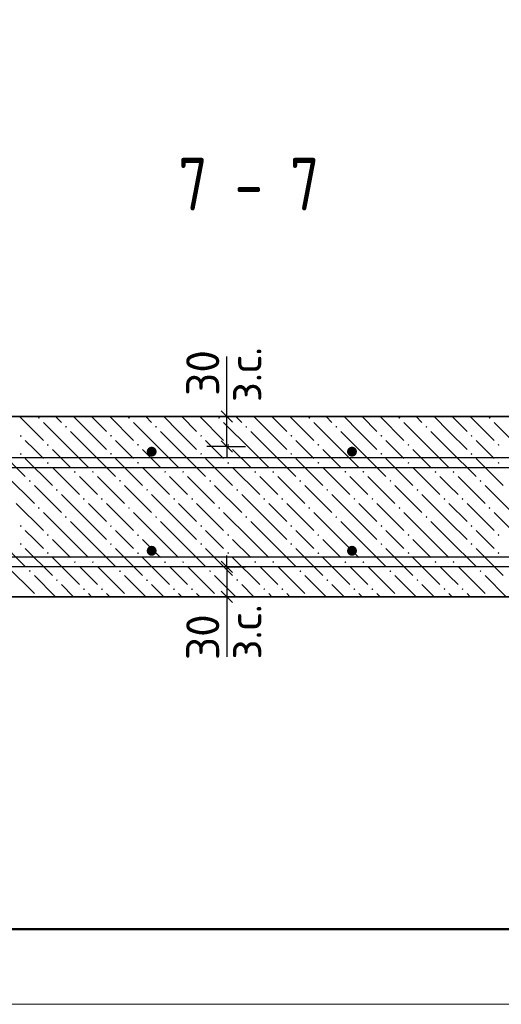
# Model space of a CAD drawing. Header units: millimetres. Extents: x 40580 to 1930067, y -240640 to 81020.
# Tile 457 of 656: x 1147716 to 1150922, y -240394 to -233841. Entities that reach past the tile are written whole.
import ezdxf

# ---------------------------------------------------------------- set-up
doc = ezdxf.new("R2010")
doc.units = ezdxf.units.MM
for name, color, linetype, lineweight in [('Standard', 7, 'Continuous', 25), ('ЖБ Перекрытие верхний уровень', 7, 'Continuous', 35), ('Фоновоя арматура Х1', 52, 'Continuous', 25)]:
    doc.layers.add(name, color=color, linetype=linetype, lineweight=lineweight)
doc.layers.add('Размерная выноска', color=7, linetype='Continuous')
doc.styles.add('GOST 2.304', font='isocpeur.ttf', dxfattribs={"width": 0.8})
doc.styles.add('ISOCPEUR', font='isocpeur.ttf')

msp = doc.modelspace()

# ---------------------------------------------------------------- hatches: boundary and pattern name
at = {"layer": 'ЖБ Перекрытие верхний уровень', "linetype": 'Continuous', "lineweight": -3, "transparency": 33554687}
for points in [[(1147837.4, -236491), (1147843.9, -236484.5), (1147850.4, -236491), (1147843.9, -236497.5)], [(1148437.4, -236491), (1148443.9, -236484.5), (1148450.4, -236491), (1148443.9, -236497.5)], [(1149037.4, -236491), (1149043.9, -236484.5), (1149050.4, -236491), (1149043.9, -236497.5)], [(1149637.4, -236491), (1149643.9, -236484.5), (1149650.4, -236491), (1149643.9, -236497.5)], [(1150237.4, -236491), (1150243.9, -236484.5), (1150250.4, -236491), (1150243.9, -236497.5)], [(1150837.4, -236491), (1150843.9, -236484.5), (1150850.4, -236491), (1150843.9, -236497.5)], [(1148017.4, -236551), (1148023.9, -236544.5), (1148030.4, -236551), (1148023.9, -236557.5)], [(1148617.4, -236551), (1148623.9, -236544.5), (1148630.4, -236551), (1148623.9, -236557.5)], [(1149217.4, -236551), (1149223.9, -236544.5), (1149230.4, -236551), (1149223.9, -236557.5)], [(1149817.4, -236551), (1149823.9, -236544.5), (1149830.4, -236551), (1149823.9, -236557.5)], [(1150417.4, -236551), (1150423.9, -236544.5), (1150430.4, -236551), (1150423.9, -236557.5)], [(1147717.4, -236611), (1147723.9, -236604.5), (1147730.4, -236611), (1147723.9, -236617.5)], [(1148317.4, -236611), (1148323.9, -236604.5), (1148330.4, -236611), (1148323.9, -236617.5)], [(1148917.4, -236611), (1148923.9, -236604.5), (1148930.4, -236611), (1148923.9, -236617.5)], [(1149517.4, -236611), (1149523.9, -236604.5), (1149530.4, -236611), (1149523.9, -236617.5)], [(1150117.4, -236611), (1150123.9, -236604.5), (1150130.4, -236611), (1150123.9, -236617.5)], [(1150717.4, -236611), (1150723.9, -236604.5), (1150730.4, -236611), (1150723.9, -236617.5)], [(1147897.4, -236671), (1147903.9, -236664.5), (1147910.4, -236671), (1147903.9, -236677.5)], [(1148497.4, -236671), (1148503.9, -236664.5), (1148510.4, -236671), (1148503.9, -236677.5)], [(1149097.4, -236671), (1149103.9, -236664.5), (1149110.4, -236671), (1149103.9, -236677.5)], [(1149697.4, -236671), (1149703.9, -236664.5), (1149710.4, -236671), (1149703.9, -236677.5)], [(1150297.4, -236671), (1150303.9, -236664.5), (1150310.4, -236671), (1150303.9, -236677.5)], [(1150897.4, -236671), (1150903.9, -236664.5), (1150910.4, -236671), (1150903.9, -236677.5)], [(1147717.4, -236731), (1147723.9, -236724.5), (1147730.4, -236731), (1147723.9, -236737.5)], [(1148317.4, -236731), (1148323.9, -236724.5), (1148330.4, -236731), (1148323.9, -236737.5)], [(1148917.4, -236731), (1148923.9, -236724.5), (1148930.4, -236731), (1148923.9, -236737.5)], [(1149517.4, -236731), (1149523.9, -236724.5), (1149530.4, -236731), (1149523.9, -236737.5)], [(1150117.4, -236731), (1150123.9, -236724.5), (1150130.4, -236731), (1150123.9, -236737.5)], [(1150717.4, -236731), (1150723.9, -236724.5), (1150730.4, -236731), (1150723.9, -236737.5)], [(1147897.4, -236791), (1147903.9, -236784.5), (1147910.4, -236791), (1147903.9, -236797.5)], [(1148497.4, -236791), (1148503.9, -236784.5), (1148510.4, -236791), (1148503.9, -236797.5)], [(1149097.4, -236791), (1149103.9, -236784.5), (1149110.4, -236791), (1149103.9, -236797.5)], [(1149697.4, -236791), (1149703.9, -236784.5), (1149710.4, -236791), (1149703.9, -236797.5)], [(1150297.4, -236791), (1150303.9, -236784.5), (1150310.4, -236791), (1150303.9, -236797.5)], [(1150897.4, -236791), (1150903.9, -236784.5), (1150910.4, -236791), (1150903.9, -236797.5)], [(1148077.4, -236851), (1148083.9, -236844.5), (1148090.4, -236851), (1148083.9, -236857.5)], [(1148197.4, -236851), (1148203.9, -236844.5), (1148210.4, -236851), (1148203.9, -236857.5)], [(1148677.4, -236851), (1148683.9, -236844.5), (1148690.4, -236851), (1148683.9, -236857.5)], [(1148797.4, -236851), (1148803.9, -236844.5), (1148810.4, -236851), (1148803.9, -236857.5)], [(1149277.4, -236851), (1149283.9, -236844.5), (1149290.4, -236851), (1149283.9, -236857.5)], [(1149397.4, -236851), (1149403.9, -236844.5), (1149410.4, -236851), (1149403.9, -236857.5)], [(1149877.4, -236851), (1149883.9, -236844.5), (1149890.4, -236851), (1149883.9, -236857.5)], [(1149997.4, -236851), (1150003.9, -236844.5), (1150010.4, -236851), (1150003.9, -236857.5)], [(1150477.4, -236851), (1150483.9, -236844.5), (1150490.4, -236851), (1150483.9, -236857.5)], [(1150597.4, -236851), (1150603.9, -236844.5), (1150610.4, -236851), (1150603.9, -236857.5)], [(1147777.4, -236911), (1147783.9, -236904.5), (1147790.4, -236911), (1147783.9, -236917.5)], [(1147957.4, -236971), (1147963.9, -236964.5), (1147970.4, -236971), (1147963.9, -236977.5)], [(1148377.4, -236911), (1148383.9, -236904.5), (1148390.4, -236911), (1148383.9, -236917.5)], [(1148557.4, -236971), (1148563.9, -236964.5), (1148570.4, -236971), (1148563.9, -236977.5)], [(1148977.4, -236911), (1148983.9, -236904.5), (1148990.4, -236911), (1148983.9, -236917.5)], [(1149157.4, -236971), (1149163.9, -236964.5), (1149170.4, -236971), (1149163.9, -236977.5)], [(1149577.4, -236911), (1149583.9, -236904.5), (1149590.4, -236911), (1149583.9, -236917.5)], [(1149757.4, -236971), (1149763.9, -236964.5), (1149770.4, -236971), (1149763.9, -236977.5)], [(1150177.4, -236911), (1150183.9, -236904.5), (1150190.4, -236911), (1150183.9, -236917.5)], [(1150357.4, -236971), (1150363.9, -236964.5), (1150370.4, -236971), (1150363.9, -236977.5)], [(1150777.4, -236911), (1150783.9, -236904.5), (1150790.4, -236911), (1150783.9, -236917.5)], [(1148137.4, -237031), (1148143.9, -237024.5), (1148150.4, -237031), (1148143.9, -237037.5)], [(1148257.4, -237031), (1148263.9, -237024.5), (1148270.4, -237031), (1148263.9, -237037.5)], [(1148737.4, -237031), (1148743.9, -237024.5), (1148750.4, -237031), (1148743.9, -237037.5)], [(1148857.4, -237031), (1148863.9, -237024.5), (1148870.4, -237031), (1148863.9, -237037.5)], [(1149337.4, -237031), (1149343.9, -237024.5), (1149350.4, -237031), (1149343.9, -237037.5)], [(1149457.4, -237031), (1149463.9, -237024.5), (1149470.4, -237031), (1149463.9, -237037.5)], [(1149937.4, -237031), (1149943.9, -237024.5), (1149950.4, -237031), (1149943.9, -237037.5)], [(1150057.4, -237031), (1150063.9, -237024.5), (1150070.4, -237031), (1150063.9, -237037.5)], [(1150537.4, -237031), (1150543.9, -237024.5), (1150550.4, -237031), (1150543.9, -237037.5)], [(1150657.4, -237031), (1150663.9, -237024.5), (1150670.4, -237031), (1150663.9, -237037.5)], [(1147837.4, -237091), (1147843.9, -237084.5), (1147850.4, -237091), (1147843.9, -237097.5)], [(1148437.4, -237091), (1148443.9, -237084.5), (1148450.4, -237091), (1148443.9, -237097.5)], [(1149037.4, -237091), (1149043.9, -237084.5), (1149050.4, -237091), (1149043.9, -237097.5)], [(1149637.4, -237091), (1149643.9, -237084.5), (1149650.4, -237091), (1149643.9, -237097.5)], [(1150237.4, -237091), (1150243.9, -237084.5), (1150250.4, -237091), (1150243.9, -237097.5)], [(1150837.4, -237091), (1150843.9, -237084.5), (1150850.4, -237091), (1150843.9, -237097.5)], [(1148017.4, -237151), (1148023.9, -237144.5), (1148030.4, -237151), (1148023.9, -237157.5)], [(1148617.4, -237151), (1148623.9, -237144.5), (1148630.4, -237151), (1148623.9, -237157.5)], [(1149217.4, -237151), (1149223.9, -237144.5), (1149230.4, -237151), (1149223.9, -237157.5)], [(1149817.4, -237151), (1149823.9, -237144.5), (1149830.4, -237151), (1149823.9, -237157.5)], [(1150417.4, -237151), (1150423.9, -237144.5), (1150430.4, -237151), (1150423.9, -237157.5)], [(1147717.4, -237211), (1147723.9, -237204.5), (1147730.4, -237211), (1147723.9, -237217.5)], [(1148317.4, -237211), (1148323.9, -237204.5), (1148330.4, -237211), (1148323.9, -237217.5)], [(1148917.4, -237211), (1148923.9, -237204.5), (1148930.4, -237211), (1148923.9, -237217.5)], [(1149517.4, -237211), (1149523.9, -237204.5), (1149530.4, -237211), (1149523.9, -237217.5)], [(1150117.4, -237211), (1150123.9, -237204.5), (1150130.4, -237211), (1150123.9, -237217.5)], [(1150717.4, -237211), (1150723.9, -237204.5), (1150730.4, -237211), (1150723.9, -237217.5)], [(1147897.4, -237271), (1147903.9, -237264.5), (1147910.4, -237271), (1147903.9, -237277.5)], [(1148497.4, -237271), (1148503.9, -237264.5), (1148510.4, -237271), (1148503.9, -237277.5)], [(1149097.4, -237271), (1149103.9, -237264.5), (1149110.4, -237271), (1149103.9, -237277.5)], [(1149697.4, -237271), (1149703.9, -237264.5), (1149710.4, -237271), (1149703.9, -237277.5)], [(1150297.4, -237271), (1150303.9, -237264.5), (1150310.4, -237271), (1150303.9, -237277.5)], [(1150897.4, -237271), (1150903.9, -237264.5), (1150910.4, -237271), (1150903.9, -237277.5)], [(1147717.4, -237331), (1147723.9, -237324.5), (1147730.4, -237331), (1147723.9, -237337.5)], [(1148317.4, -237331), (1148323.9, -237324.5), (1148330.4, -237331), (1148323.9, -237337.5)], [(1148917.4, -237331), (1148923.9, -237324.5), (1148930.4, -237331), (1148923.9, -237337.5)], [(1149517.4, -237331), (1149523.9, -237324.5), (1149530.4, -237331), (1149523.9, -237337.5)], [(1150117.4, -237331), (1150123.9, -237324.5), (1150130.4, -237331), (1150123.9, -237337.5)], [(1150717.4, -237331), (1150723.9, -237324.5), (1150730.4, -237331), (1150723.9, -237337.5)], [(1147897.4, -237391), (1147903.9, -237384.5), (1147910.4, -237391), (1147903.9, -237397.5)], [(1148497.4, -237391), (1148503.9, -237384.5), (1148510.4, -237391), (1148503.9, -237397.5)], [(1149097.4, -237391), (1149103.9, -237384.5), (1149110.4, -237391), (1149103.9, -237397.5)], [(1149697.4, -237391), (1149703.9, -237384.5), (1149710.4, -237391), (1149703.9, -237397.5)], [(1150297.4, -237391), (1150303.9, -237384.5), (1150310.4, -237391), (1150303.9, -237397.5)], [(1150897.4, -237391), (1150903.9, -237384.5), (1150910.4, -237391), (1150903.9, -237397.5)], [(1148077.4, -237451), (1148083.9, -237444.5), (1148090.4, -237451), (1148083.9, -237457.5)], [(1148197.4, -237451), (1148203.9, -237444.5), (1148210.4, -237451), (1148203.9, -237457.5)], [(1148677.4, -237451), (1148683.9, -237444.5), (1148690.4, -237451), (1148683.9, -237457.5)], [(1148797.4, -237451), (1148803.9, -237444.5), (1148810.4, -237451), (1148803.9, -237457.5)], [(1149277.4, -237451), (1149283.9, -237444.5), (1149290.4, -237451), (1149283.9, -237457.5)], [(1149397.4, -237451), (1149403.9, -237444.5), (1149410.4, -237451), (1149403.9, -237457.5)], [(1149877.4, -237451), (1149883.9, -237444.5), (1149890.4, -237451), (1149883.9, -237457.5)], [(1149997.4, -237451), (1150003.9, -237444.5), (1150010.4, -237451), (1150003.9, -237457.5)], [(1150477.4, -237451), (1150483.9, -237444.5), (1150490.4, -237451), (1150483.9, -237457.5)], [(1150597.4, -237451), (1150603.9, -237444.5), (1150610.4, -237451), (1150603.9, -237457.5)], [(1147777.4, -237511), (1147783.9, -237504.5), (1147790.4, -237511), (1147783.9, -237517.5)], [(1148377.4, -237511), (1148383.9, -237504.5), (1148390.4, -237511), (1148383.9, -237517.5)], [(1148977.4, -237511), (1148983.9, -237504.5), (1148990.4, -237511), (1148983.9, -237517.5)], [(1149577.4, -237511), (1149583.9, -237504.5), (1149590.4, -237511), (1149583.9, -237517.5)], [(1150177.4, -237511), (1150183.9, -237504.5), (1150190.4, -237511), (1150183.9, -237517.5)], [(1150777.4, -237511), (1150783.9, -237504.5), (1150790.4, -237511), (1150783.9, -237517.5)], [(1147957.4, -237571), (1147963.9, -237564.5), (1147970.4, -237571), (1147963.9, -237577.5)], [(1148557.4, -237571), (1148563.9, -237564.5), (1148570.4, -237571), (1148563.9, -237577.5)], [(1149157.4, -237571), (1149163.9, -237564.5), (1149170.4, -237571), (1149163.9, -237577.5)], [(1149757.4, -237571), (1149763.9, -237564.5), (1149770.4, -237571), (1149763.9, -237577.5)], [(1150357.4, -237571), (1150363.9, -237564.5), (1150370.4, -237571), (1150363.9, -237577.5)], [(1148137.4, -237631), (1148143.9, -237624.5), (1148150.4, -237631), (1148143.9, -237637.5)], [(1148257.4, -237631), (1148263.9, -237624.5), (1148270.4, -237631), (1148263.9, -237637.5)], [(1148737.4, -237631), (1148743.9, -237624.5), (1148750.4, -237631), (1148743.9, -237637.5)], [(1148857.4, -237631), (1148863.9, -237624.5), (1148870.4, -237631), (1148863.9, -237637.5)], [(1149337.4, -237631), (1149343.9, -237624.5), (1149350.4, -237631), (1149343.9, -237637.5)], [(1149457.4, -237631), (1149463.9, -237624.5), (1149470.4, -237631), (1149463.9, -237637.5)], [(1149937.4, -237631), (1149943.9, -237624.5), (1149950.4, -237631), (1149943.9, -237637.5)], [(1150057.4, -237631), (1150063.9, -237624.5), (1150070.4, -237631), (1150063.9, -237637.5)], [(1150537.4, -237631), (1150543.9, -237624.5), (1150550.4, -237631), (1150543.9, -237637.5)], [(1150657.4, -237631), (1150663.9, -237624.5), (1150670.4, -237631), (1150663.9, -237637.5)]]:
    msp.add_hatch(color=7, dxfattribs=at).paths.add_polyline_path(points, flags=16)
at = {"layer": 'Фоновоя арматура Х1', "linetype": 'Continuous', "lineweight": -3, "transparency": 33554687}
for points in [[(1148628.2, -236715.9), (1148625.7, -236703.2), (1148618.5, -236692.4), (1148607.7, -236685.1), (1148594.9, -236682.6), (1148582.1, -236685.1), (1148571.3, -236692.4), (1148564.1, -236703.2), (1148561.6, -236715.9), (1148564.1, -236728.7), (1148571.3, -236739.5), (1148582.1, -236746.7), (1148594.9, -236749.3), (1148607.7, -236746.7), (1148618.5, -236739.5), (1148625.7, -236728.7)], [(1149961.6, -236715.9), (1149959, -236703.2), (1149951.8, -236692.4), (1149941, -236685.1), (1149928.2, -236682.6), (1149915.5, -236685.1), (1149904.7, -236692.4), (1149897.4, -236703.2), (1149894.9, -236715.9), (1149897.4, -236728.7), (1149904.7, -236739.5), (1149915.5, -236746.7), (1149928.2, -236749.3), (1149941, -236746.7), (1149951.8, -236739.5), (1149959, -236728.7)], [(1148628.2, -237375.9), (1148625.7, -237363.2), (1148618.5, -237352.4), (1148607.7, -237345.1), (1148594.9, -237342.6), (1148582.1, -237345.1), (1148571.3, -237352.4), (1148564.1, -237363.2), (1148561.6, -237375.9), (1148564.1, -237388.7), (1148571.3, -237399.5), (1148582.1, -237406.7), (1148594.9, -237409.3), (1148607.7, -237406.7), (1148618.5, -237399.5), (1148625.7, -237388.7)], [(1149961.6, -237375.9), (1149959, -237363.2), (1149951.8, -237352.4), (1149941, -237345.1), (1149928.2, -237342.6), (1149915.5, -237345.1), (1149904.7, -237352.4), (1149897.4, -237363.2), (1149894.9, -237375.9), (1149897.4, -237388.7), (1149904.7, -237399.5), (1149915.5, -237406.7), (1149928.2, -237409.3), (1149941, -237406.7), (1149951.8, -237399.5), (1149959, -237388.7)]]:
    msp.add_hatch(color=7, dxfattribs=at).paths.add_polyline_path(points)

# ---------------------------------------------------------------- linework, layer by layer
at = {"layer": 'Standard', "color": 7, "linetype": 'Continuous', "lineweight": -3, "transparency": 33554687}
for p, q in [((1149094.9, -236482.6), (1149094.9, -236407.6)), ((1149094.9, -236682.6), (1149094.9, -236482.6)), ((1149094.9, -236682.6), (1149094.9, -236757.6)), ((1149094.9, -237482.6), (1149094.9, -237407.6)), ((1149094.9, -237482.6), (1149094.9, -237682.6)), ((1149094.9, -237682.6), (1149094.9, -237757.6))]:
    msp.add_line(p, q, dxfattribs=at)
at = {"layer": 'Standard', "color": 251, "linetype": 'Continuous', "lineweight": -3, "true_color": 0x656565, "transparency": 33554687}
for p, q in [((1149094.9, -236482.6), (1148969.9, -236482.6)), ((1149094.9, -236482.6), (1149219.9, -236482.6)), ((1149094.9, -236482.6), (1149394.9, -236482.6)), ((1149094.9, -236682.6), (1148961.6, -236682.6)), ((1149094.9, -236682.6), (1148969.9, -236682.6)), ((1149094.9, -236682.6), (1149219.9, -236682.6)), ((1149094.9, -237482.6), (1148961.6, -237482.6)), ((1149094.9, -237482.6), (1148969.9, -237482.6)), ((1149094.9, -237482.6), (1149219.9, -237482.6)), ((1149094.9, -237682.6), (1148969.9, -237682.6)), ((1149094.9, -237682.6), (1149219.9, -237682.6)), ((1149094.9, -237682.6), (1149394.9, -237682.6))]:
    msp.add_line(p, q, dxfattribs=at)
at = {"layer": 'Standard', "color": 7, "linetype": 'Continuous', "lineweight": 25, "transparency": 33554687}
for p, q in [((1149132.4, -236520.1), (1149057.4, -236445.1)), ((1149132.4, -236720.1), (1149057.4, -236645.1)), ((1149057.4, -237445.1), (1149132.4, -237520.1)), ((1149057.4, -237645.1), (1149132.4, -237720.1))]:
    msp.add_line(p, q, dxfattribs=at)
at = {"layer": 'Standard', "color": 7, "linetype": 'Continuous', "lineweight": 13, "transparency": 33554687}
msp.add_lwpolyline([(1140928.1, -240394.3), (1182928.1, -240394.3), (1182928.1, -210694.3), (1140928.1, -210694.3), (1140928.1, -240394.3)], close=True, dxfattribs=at)
at = {"layer": 'Standard', "color": 7, "linetype": 'Continuous', "lineweight": 50, "transparency": 33554687}
msp.add_lwpolyline([(1142928.1, -211194.3), (1182428.1, -211194.3), (1182428.1, -239894.3), (1142928.1, -239894.3), (1142928.1, -211194.3)], close=True, dxfattribs=at)
at = {"layer": 'ЖБ Перекрытие верхний уровень', "transparency": 33554687}
for p, q in [((1153861.6, -236482.6), (1144328.2, -236482.6)), ((1144328.2, -237682.6), (1153861.6, -237682.6))]:
    msp.add_line(p, q, dxfattribs=at)
at = {"layer": 'ЖБ Перекрытие верхний уровень', "color": 9, "linetype": 'Continuous', "lineweight": -3, "true_color": 0xc7c7c7, "transparency": 33554687}
for p, q in [((1147715.4, -236482.6), (1147873.9, -236641)), ((1147955.4, -236482.6), (1147993.9, -236521)), ((1148173.9, -236581), (1148075.4, -236482.6)), ((1148195.4, -236482.6), (1148293.9, -236581)), ((1148315.4, -236482.6), (1148473.9, -236641)), ((1148555.4, -236482.6), (1148593.9, -236521)), ((1148773.9, -236581), (1148675.4, -236482.6)), ((1148795.4, -236482.6), (1148893.9, -236581)), ((1148915.4, -236482.6), (1149073.9, -236641)), ((1149155.4, -236482.6), (1149193.9, -236521)), ((1149373.9, -236581), (1149275.4, -236482.6)), ((1149395.4, -236482.6), (1149493.9, -236581)), ((1149515.4, -236482.6), (1149673.9, -236641)), ((1149755.4, -236482.6), (1149793.9, -236521)), ((1149973.9, -236581), (1149875.4, -236482.6)), ((1149995.4, -236482.6), (1150093.9, -236581)), ((1150115.4, -236482.6), (1150273.9, -236641)), ((1150355.4, -236482.6), (1150393.9, -236521)), ((1150573.9, -236581), (1150475.4, -236482.6)), ((1150595.4, -236482.6), (1150693.9, -236581)), ((1150715.4, -236482.6), (1150873.9, -236641)), ((1148053.9, -236701), (1147873.9, -236521)), ((1148653.9, -236701), (1148473.9, -236521)), ((1149253.9, -236701), (1149073.9, -236521)), ((1149853.9, -236701), (1149673.9, -236521)), ((1150453.9, -236701), (1150273.9, -236521)), ((1151053.9, -236701), (1150873.9, -236521)), ((1148053.9, -236581), (1148173.9, -236701)), ((1148173.9, -236581), (1148293.9, -236701)), ((1148653.9, -236581), (1148773.9, -236701)), ((1148773.9, -236581), (1148893.9, -236701)), ((1149253.9, -236581), (1149373.9, -236701)), ((1149373.9, -236581), (1149493.9, -236701)), ((1149853.9, -236581), (1149973.9, -236701)), ((1149973.9, -236581), (1150093.9, -236701)), ((1150453.9, -236581), (1150573.9, -236701)), ((1150573.9, -236581), (1150693.9, -236701)), ((1147573.9, -236701), (1147753.9, -236881)), ((1147813.9, -236701), (1147753.9, -236641)), ((1147873.9, -236761), (1147813.9, -236701)), ((1147933.9, -236701), (1148053.9, -236821)), ((1148053.9, -236701), (1148173.9, -236821)), ((1148173.9, -236701), (1148353.9, -236881)), ((1148413.9, -236701), (1148353.9, -236641)), ((1148473.9, -236761), (1148413.9, -236701)), ((1148533.9, -236701), (1148653.9, -236821)), ((1148653.9, -236701), (1148773.9, -236821)), ((1148773.9, -236701), (1148953.9, -236881)), ((1149013.9, -236701), (1148953.9, -236641)), ((1149073.9, -236761), (1149013.9, -236701)), ((1149133.9, -236701), (1149253.9, -236821)), ((1149253.9, -236701), (1149373.9, -236821)), ((1149373.9, -236701), (1149553.9, -236881)), ((1149613.9, -236701), (1149553.9, -236641)), ((1149673.9, -236761), (1149613.9, -236701)), ((1149733.9, -236701), (1149853.9, -236821)), ((1149853.9, -236701), (1149973.9, -236821)), ((1149973.9, -236701), (1150153.9, -236881)), ((1150213.9, -236701), (1150153.9, -236641)), ((1150273.9, -236761), (1150213.9, -236701)), ((1150333.9, -236701), (1150453.9, -236821)), ((1150453.9, -236701), (1150573.9, -236821)), ((1150573.9, -236701), (1150753.9, -236881)), ((1150813.9, -236701), (1150753.9, -236641)), ((1150873.9, -236761), (1150813.9, -236701)), ((1147753.9, -236761), (1147933.9, -236941)), ((1148353.9, -236761), (1148533.9, -236941)), ((1148953.9, -236761), (1149133.9, -236941)), ((1149553.9, -236761), (1149733.9, -236941)), ((1150153.9, -236761), (1150333.9, -236941)), ((1150753.9, -236761), (1150933.9, -236941)), ((1147933.9, -236821), (1148113.9, -237001)), ((1148533.9, -236821), (1148713.9, -237001)), ((1149133.9, -236821), (1149313.9, -237001)), ((1149733.9, -236821), (1149913.9, -237001)), ((1150333.9, -236821), (1150513.9, -237001)), ((1147633.9, -236881), (1147813.9, -237061)), ((1148173.9, -236941), (1148113.9, -236881)), ((1148233.9, -236881), (1148413.9, -237061)), ((1148773.9, -236941), (1148713.9, -236881)), ((1148833.9, -236881), (1149013.9, -237061)), ((1149373.9, -236941), (1149313.9, -236881)), ((1149433.9, -236881), (1149613.9, -237061)), ((1149973.9, -236941), (1149913.9, -236881)), ((1150033.9, -236881), (1150213.9, -237061)), ((1150573.9, -236941), (1150513.9, -236881)), ((1150633.9, -236881), (1150813.9, -237061)), ((1147813.9, -236941), (1147993.9, -237121)), ((1148233.9, -237001), (1148173.9, -236941)), ((1148413.9, -236941), (1148593.9, -237121)), ((1148833.9, -237001), (1148773.9, -236941)), ((1149013.9, -236941), (1149193.9, -237121)), ((1149433.9, -237001), (1149373.9, -236941)), ((1149613.9, -236941), (1149793.9, -237121)), ((1150033.9, -237001), (1149973.9, -236941)), ((1150213.9, -236941), (1150393.9, -237121)), ((1150633.9, -237001), (1150573.9, -236941)), ((1150813.9, -236941), (1150993.9, -237121)), ((1148173.9, -237181), (1147993.9, -237001)), ((1148773.9, -237181), (1148593.9, -237001)), ((1149373.9, -237181), (1149193.9, -237001)), ((1149973.9, -237181), (1149793.9, -237001)), ((1150573.9, -237181), (1150393.9, -237001)), ((1147693.9, -237061), (1147873.9, -237241)), ((1148173.9, -237061), (1148293.9, -237181)), ((1148293.9, -237061), (1148473.9, -237241)), ((1148773.9, -237061), (1148893.9, -237181)), ((1148893.9, -237061), (1149073.9, -237241)), ((1149373.9, -237061), (1149493.9, -237181)), ((1149493.9, -237061), (1149673.9, -237241)), ((1149973.9, -237061), (1150093.9, -237181)), ((1150093.9, -237061), (1150273.9, -237241)), ((1150573.9, -237061), (1150693.9, -237181)), ((1150693.9, -237061), (1150873.9, -237241)), ((1148053.9, -237301), (1147873.9, -237121)), ((1148653.9, -237301), (1148473.9, -237121)), ((1149253.9, -237301), (1149073.9, -237121)), ((1149853.9, -237301), (1149673.9, -237121)), ((1150453.9, -237301), (1150273.9, -237121)), ((1151053.9, -237301), (1150873.9, -237121)), ((1148053.9, -237181), (1148173.9, -237301)), ((1148173.9, -237181), (1148293.9, -237301)), ((1148653.9, -237181), (1148773.9, -237301)), ((1148773.9, -237181), (1148893.9, -237301)), ((1149253.9, -237181), (1149373.9, -237301)), ((1149373.9, -237181), (1149493.9, -237301)), ((1149853.9, -237181), (1149973.9, -237301)), ((1149973.9, -237181), (1150093.9, -237301)), ((1150453.9, -237181), (1150573.9, -237301)), ((1150573.9, -237181), (1150693.9, -237301)), ((1147813.9, -237301), (1147753.9, -237241)), ((1148413.9, -237301), (1148353.9, -237241)), ((1149013.9, -237301), (1148953.9, -237241)), ((1149613.9, -237301), (1149553.9, -237241)), ((1150213.9, -237301), (1150153.9, -237241)), ((1150813.9, -237301), (1150753.9, -237241)), ((1147573.9, -237301), (1147753.9, -237481)), ((1147873.9, -237361), (1147813.9, -237301)), ((1147933.9, -237301), (1148053.9, -237421)), ((1148053.9, -237301), (1148173.9, -237421)), ((1148173.9, -237301), (1148353.9, -237481)), ((1148473.9, -237361), (1148413.9, -237301)), ((1148533.9, -237301), (1148653.9, -237421)), ((1148653.9, -237301), (1148773.9, -237421)), ((1148773.9, -237301), (1148953.9, -237481)), ((1149073.9, -237361), (1149013.9, -237301)), ((1149133.9, -237301), (1149253.9, -237421)), ((1149253.9, -237301), (1149373.9, -237421)), ((1149373.9, -237301), (1149553.9, -237481)), ((1149673.9, -237361), (1149613.9, -237301)), ((1149733.9, -237301), (1149853.9, -237421)), ((1149853.9, -237301), (1149973.9, -237421)), ((1149973.9, -237301), (1150153.9, -237481)), ((1150273.9, -237361), (1150213.9, -237301)), ((1150333.9, -237301), (1150453.9, -237421)), ((1150453.9, -237301), (1150573.9, -237421)), ((1150573.9, -237301), (1150753.9, -237481)), ((1150873.9, -237361), (1150813.9, -237301)), ((1147753.9, -237361), (1147933.9, -237541)), ((1147933.9, -237421), (1148113.9, -237601)), ((1148353.9, -237361), (1148533.9, -237541)), ((1148533.9, -237421), (1148713.9, -237601)), ((1148953.9, -237361), (1149133.9, -237541)), ((1149133.9, -237421), (1149313.9, -237601)), ((1149553.9, -237361), (1149733.9, -237541)), ((1149733.9, -237421), (1149913.9, -237601)), ((1150153.9, -237361), (1150333.9, -237541)), ((1150333.9, -237421), (1150513.9, -237601)), ((1150753.9, -237361), (1150933.9, -237541)), ((1147633.9, -237481), (1147813.9, -237661)), ((1148173.9, -237541), (1148113.9, -237481)), ((1148233.9, -237481), (1148413.9, -237661)), ((1148773.9, -237541), (1148713.9, -237481)), ((1148833.9, -237481), (1149013.9, -237661)), ((1149373.9, -237541), (1149313.9, -237481)), ((1149433.9, -237481), (1149613.9, -237661)), ((1149973.9, -237541), (1149913.9, -237481)), ((1150033.9, -237481), (1150213.9, -237661)), ((1150573.9, -237541), (1150513.9, -237481)), ((1150633.9, -237481), (1150813.9, -237661)), ((1147813.9, -237541), (1147955.4, -237682.6)), ((1148233.9, -237601), (1148173.9, -237541)), ((1148413.9, -237541), (1148555.4, -237682.6)), ((1148833.9, -237601), (1148773.9, -237541)), ((1149013.9, -237541), (1149155.4, -237682.6)), ((1149433.9, -237601), (1149373.9, -237541)), ((1149613.9, -237541), (1149755.4, -237682.6)), ((1150033.9, -237601), (1149973.9, -237541)), ((1150213.9, -237541), (1150355.4, -237682.6)), ((1150633.9, -237601), (1150573.9, -237541)), ((1150813.9, -237541), (1150955.4, -237682.6)), ((1148075.4, -237682.6), (1147993.9, -237601)), ((1148675.4, -237682.6), (1148593.9, -237601)), ((1149275.4, -237682.6), (1149193.9, -237601)), ((1149875.4, -237682.6), (1149793.9, -237601)), ((1150475.4, -237682.6), (1150393.9, -237601)), ((1148173.9, -237661), (1148195.4, -237682.6)), ((1148293.9, -237661), (1148315.4, -237682.6)), ((1148773.9, -237661), (1148795.4, -237682.6)), ((1148893.9, -237661), (1148915.4, -237682.6)), ((1149373.9, -237661), (1149395.4, -237682.6)), ((1149493.9, -237661), (1149515.4, -237682.6)), ((1149973.9, -237661), (1149995.4, -237682.6)), ((1150093.9, -237661), (1150115.4, -237682.6)), ((1150573.9, -237661), (1150595.4, -237682.6)), ((1150693.9, -237661), (1150715.4, -237682.6))]:
    msp.add_line(p, q, dxfattribs=at)
at = {"layer": 'Размерная выноска', "color": 7, "linetype": 'Continuous', "lineweight": -3, "transparency": 33554687}
for p, q in [((1149094.9, -236482.6), (1149094.9, -236082.6)), ((1149094.9, -237682.6), (1149094.9, -238082.6))]:
    msp.add_line(p, q, dxfattribs=at)
at = {"layer": 'Фоновоя арматура Х1', "color": 251, "linetype": 'Continuous', "lineweight": -3, "true_color": 0x656565, "transparency": 33554687}
for points in [[(1153894.9, -236822.6), (1144494.9, -236822.6), (1144494.9, -236755.9), (1153894.9, -236755.9), (1153894.9, -236822.6)], [(1153894.9, -236822.6), (1144494.9, -236822.6), (1144494.9, -236755.9), (1153894.9, -236755.9), (1153894.9, -236822.6)], [(1153894.9, -237482.6), (1144494.9, -237482.6), (1144494.9, -237415.9), (1153894.9, -237415.9), (1153894.9, -237482.6)], [(1153894.9, -237482.6), (1144494.9, -237482.6), (1144494.9, -237415.9), (1153894.9, -237415.9), (1153894.9, -237482.6)]]:
    msp.add_lwpolyline(points, dxfattribs=at)

# ---------------------------------------------------------------- texts
at = {"layer": 'Standard', "color": 7, "linetype": 'Continuous', "lineweight": -3, "transparency": 33554687, "insert": (1148771.8, -235109.9), "char_height": 350, "width": 1119.897, "attachment_point": 7, "style": 'GOST 2.304'}
msp.add_mtext('7\\~-\\~7', dxfattribs=at)
at = {"layer": 'Standard', "color": 7, "linetype": 'Continuous', "lineweight": 25, "transparency": 33554687, "char_height": 220, "attachment_point": 7, "rotation": 90, "style": 'ISOCPEUR'}
for s, insert, width in [('з.с.', (1149325, -236386.3), 446.072), ('30', (1149044.9, -236345.1), 375.735), ('з.с.', (1149325, -238099.4), 446.066), ('30', (1149044.9, -238103.7), 375.735)]:
    msp.add_mtext(s, dxfattribs=dict(at, insert=insert, width=width))

doc.saveas('drawing.dxf')
